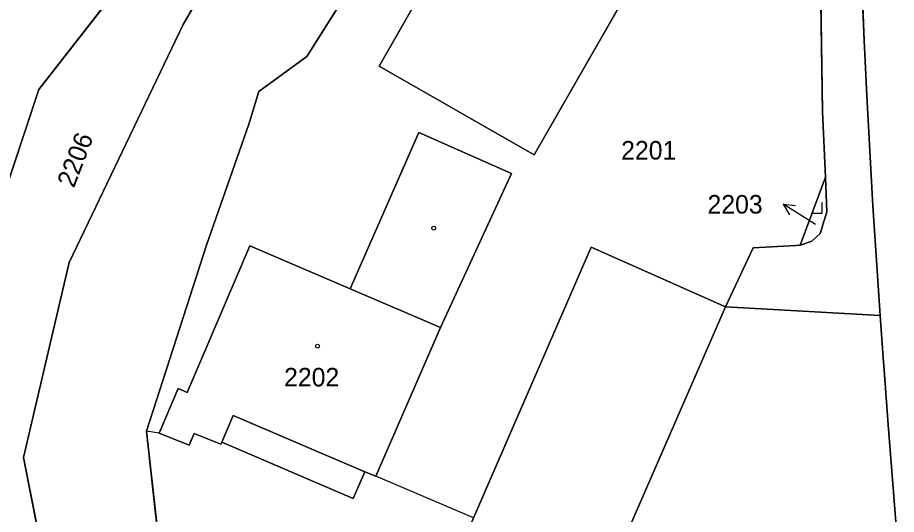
# Model space of a CAD drawing. Extents: x -689422 to -685210, y -987725 to -982160.
# Drawn here: x -686804.7 to -686724.1, y -984992.5 to -984946.9 of the extents above; entities that cross this region are included whole.
import ezdxf

# ---------------------------------------------------------------- set-up
doc = ezdxf.new("R2010")
doc.units = 0
for name, color, linetype in [('KN_Budovy', 7, 'Continuous'), ('KN_Hranice_parcel', 7, 'Continuous'), ('KN_Hranice_parcel_vnitrni_kresba', 7, 'Continuous'), ('KN_Parcelni cisla', 7, 'Continuous'), ('KN_Parcelni cisla_sipky', 7, 'Continuous'), ('KN_Polygon parcely', 7, 'Continuous'), ('KN_POZEMKY_OSTATNI PLOCHA', 7, 'Continuous'), ('KN_POZEMKY_VODNI_PLOCHA', 7, 'Continuous'), ('KN_POZEMKY_ZASTAVENA PLOCHA', 7, 'Continuous'), ('KN_VYUZITI_07_vodni plocha_tok prirozeny', 7, 'Continuous'), ('KN_VYUZITI_12_zastavena plocha_spolecny dvur', 7, 'Continuous'), ('KN_VYUZITI_16_ostatni plocha_silnice', 7, 'Continuous'), ('KN_VYUZITI_17_ostatni plocha_ostatni komunikace', 7, 'Continuous'), ('KN_VYUZITI_20_ostatni plocha_sportoviste', 7, 'Continuous'), ('KN_VYUZITI_23_ostatni plocha_manipulacni plocha', 7, 'Continuous'), ('KN_VYUZITI_26_ostatni plocha_jina plocha', 7, 'Continuous'), ('KN_Věcná břemena k části', 7, 'Continuous'), ('KN_Značky budov', 7, 'Continuous'), ('KN_Značky kultur', 7, 'Continuous')]:
    doc.layers.add(name, color=color, linetype=linetype)

msp = doc.modelspace()

# ---------------------------------------------------------------- linework, layer by layer
at = {"layer": 'KN_Budovy'}
for points in [[(-686789.16, -984981.28), (-686789.99, -984980.93), (-686791.73, -984985.03), (-686788.98, -984986.11), (-686788.53, -984985.05), (-686786.07, -984986.03), (-686785.99, -984985.85), (-686784.94, -984983.4), (-686772.88, -984988.56), (-686771.87, -984988.96), (-686765.93, -984975.32), (-686774.21, -984971.77), (-686783.4, -984967.83)], [(-686761.23, -985022.69), (-686758.97, -985017.5), (-686757.11, -985013.22), (-686739.78, -984973.42), (-686752.1, -984967.95), (-686776.1, -985023.23), (-686763.8, -985028.59)]]:
    msp.add_lwpolyline(points, close=True, dxfattribs=at)
at = {"layer": 'KN_Hranice_parcel'}
msp.add_line((-686732.93, -984967.76), (-686730.61, -984961.52), dxfattribs=at)
for points in [[(-686790.46, -985012.63), (-686791.47, -985012.18), (-686790.17, -985009.25), (-686792.9, -984984.85), (-686787.39, -984967.77), (-686783.5, -984956.67), (-686782.6, -984953.65), (-686778.19, -984950.43), (-686765.85, -984930.88), (-686763.04, -984931.29), (-686761.03, -984929.74), (-686756.28, -984922.12), (-686747.17, -984901.78), (-686740.05, -984884.37)], [(-686725.59, -984974.22), (-686725.93, -984969.18), (-686726.25, -984964.14), (-686726.55, -984959.09), (-686726.81, -984954.03), (-686727.05, -984948.97), (-686727.26, -984943.89), (-686727.43, -984938.81), (-686727.55, -984933.72), (-686727.64, -984928.62), (-686727.68, -984923.52), (-686727.68, -984918.41), (-686727.62, -984913.29), (-686727.51, -984908.17), (-686727.34, -984903.05), (-686727.11, -984897.91), (-686726.88, -984894), (-686726.81, -984892.78), (-686726.74, -984891.78)], [(-686809.99, -984980.52), (-686809.05, -984972.34), (-686802.76, -984953.46), (-686754.87, -984892)], [(-686753.05, -984894.23), (-686765.85, -984918.32), (-686771.86, -984925.28), (-686778.52, -984930.48), (-686781.77, -984934.12), (-686789.54, -984947.52), (-686799.98, -984969.35), (-686804.17, -984987.24), (-686796.53, -985026.35)], [(-686730.61, -984961.52), (-686730.87, -984955.53), (-686731.7, -984901.85)], [(-686734.81, -984920.12), (-686757.32, -984959.46), (-686771.55, -984951.34), (-686749.09, -984911.98), (-686734.81, -984920.12)], [(-686771.87, -984988.96), (-686772.88, -984988.56), (-686773.93, -984991.01), (-686785.99, -984985.85), (-686786.07, -984986.03), (-686788.53, -984985.05), (-686788.98, -984986.11), (-686791.73, -984985.03), (-686789.99, -984980.93), (-686789.16, -984981.28), (-686783.4, -984967.83), (-686774.21, -984971.77), (-686767.91, -984957.43), (-686759.41, -984961.19), (-686765.93, -984975.32), (-686771.87, -984988.96)], [(-686732.93, -984967.76), (-686731.87, -984967.41), (-686731.1, -984966.68), (-686730.48, -984964.71), (-686730.61, -984961.52)], [(-686761.23, -985022.69), (-686758.97, -985017.5), (-686751.8, -985020.62), (-686748.99, -985014.15), (-686751.56, -985013.03), (-686752.51, -985015.22), (-686757.11, -985013.22), (-686739.78, -984973.42), (-686752.1, -984967.95), (-686776.1, -985023.23)], [(-686725.59, -984974.22), (-686739.78, -984973.42), (-686737.23, -984968.01), (-686733.34, -984967.79), (-686732.93, -984967.76)], [(-686724.1, -984993.95), (-686724.47, -984989.27), (-686724.86, -984984.26), (-686725.23, -984979.24), (-686725.31, -984978.1), (-686725.59, -984974.22)]]:
    msp.add_lwpolyline(points, dxfattribs=at)
at = {"layer": 'KN_Hranice_parcel_vnitrni_kresba'}
for p, q in [((-686774.21, -984971.77), (-686765.93, -984975.32)), ((-686784.94, -984983.4), (-686785.99, -984985.85)), ((-686772.88, -984988.56), (-686784.94, -984983.4))]:
    msp.add_line(p, q, dxfattribs=at)
at = {"layer": 'KN_Parcelni cisla_sipky'}
for p, q in [((-686731.94, -984965.6), (-686734.485, -984964.01)), ((-686734.485, -984964.01), (-686733.37, -984964.116)), ((-686734.485, -984964.01), (-686733.901, -984964.965)), ((-686731.53, -984965.86), (-686731.94, -984965.6))]:
    msp.add_line(p, q, dxfattribs=at)
at = {"layer": 'KN_Polygon parcely'}
for points in [[(-686805.11, -984877.94), (-686817.43, -984896.16), (-686829.73, -984910.39), (-686852.32, -984937.69), (-686862.3, -984952.21), (-686856.22, -984956.7), (-686838.72, -984953.2), (-686823.95, -984962.15), (-686812.4, -984975.26), (-686809.99, -984980.52), (-686809.05, -984972.34), (-686802.76, -984953.46), (-686754.87, -984892), (-686756.71, -984889.74), (-686765.65, -984874.39)], [(-686790.17, -985009.25), (-686792.9, -984984.85), (-686787.39, -984967.77), (-686783.5, -984956.67), (-686782.6, -984953.65), (-686778.19, -984950.43), (-686765.85, -984930.88), (-686763.04, -984931.29), (-686761.03, -984929.74), (-686756.28, -984922.12), (-686747.17, -984901.78), (-686740.05, -984884.37), (-686738.1, -984879.59)], [(-686747.01, -984880), (-686748.48, -984883.06), (-686753.05, -984894.23), (-686765.85, -984918.32), (-686771.86, -984925.28), (-686778.52, -984930.48), (-686781.77, -984934.12), (-686789.54, -984947.52), (-686799.98, -984969.35), (-686804.17, -984987.24), (-686796.53, -985026.35)], [(-686724.1, -984993.95), (-686724.47, -984989.27), (-686724.86, -984984.26), (-686725.23, -984979.24), (-686725.31, -984978.1), (-686725.59, -984974.22), (-686739.78, -984973.42), (-686737.23, -984968.01), (-686733.34, -984967.79), (-686732.93, -984967.76), (-686730.61, -984961.52), (-686730.87, -984955.53), (-686731.7, -984901.85)], [(-686731.7, -984901.85), (-686730.87, -984955.53), (-686730.61, -984961.52), (-686730.48, -984964.71), (-686731.1, -984966.68), (-686731.87, -984967.41), (-686732.93, -984967.76), (-686733.34, -984967.79), (-686737.23, -984968.01), (-686739.78, -984973.42), (-686725.59, -984974.22), (-686725.93, -984969.18), (-686726.25, -984964.14), (-686726.55, -984959.09), (-686726.81, -984954.03), (-686727.05, -984948.97), (-686727.26, -984943.89)], [(-686765.85, -984930.88), (-686778.19, -984950.43), (-686782.6, -984953.65), (-686783.5, -984956.67), (-686787.39, -984967.77)], [(-686727.26, -984943.89), (-686727.05, -984948.97), (-686726.81, -984954.03), (-686726.55, -984959.09), (-686726.25, -984964.14), (-686725.93, -984969.18), (-686725.59, -984974.22), (-686725.31, -984978.1), (-686725.23, -984979.24), (-686724.86, -984984.26), (-686724.47, -984989.27), (-686724.1, -984993.95)], [(-686787.39, -984967.77), (-686792.9, -984984.85), (-686790.17, -985009.25)], [(-686776.1, -985023.23), (-686752.1, -984967.95), (-686739.78, -984973.42), (-686757.11, -985013.22)]]:
    msp.add_lwpolyline(points, dxfattribs=at)
for points in [[(-686754.87, -984892), (-686802.76, -984953.46), (-686809.05, -984972.34), (-686809.99, -984980.52), (-686809.01, -984987.02), (-686807.4, -985034.48), (-686808.55, -985040.74), (-686810.65, -985047.43), (-686800.41, -985053.96), (-686805.9, -985068.45), (-686808.14, -985074.38), (-686804.33, -985076.14), (-686801.85, -985069.64), (-686793.87, -985048.71), (-686796.53, -985026.35), (-686804.17, -984987.24), (-686799.98, -984969.35), (-686789.54, -984947.52), (-686781.77, -984934.12), (-686778.52, -984930.48), (-686771.86, -984925.28), (-686765.85, -984918.32), (-686753.05, -984894.23)], [(-686734.81, -984920.12), (-686757.32, -984959.46), (-686771.55, -984951.34), (-686749.09, -984911.98)], [(-686734.81, -984920.12), (-686749.09, -984911.98), (-686771.55, -984951.34), (-686757.32, -984959.46)], [(-686771.87, -984988.96), (-686772.88, -984988.56), (-686773.93, -984991.01), (-686785.99, -984985.85), (-686786.07, -984986.03), (-686788.53, -984985.05), (-686788.98, -984986.11), (-686791.73, -984985.03), (-686789.99, -984980.93), (-686789.16, -984981.28), (-686783.4, -984967.83), (-686774.21, -984971.77), (-686767.91, -984957.43), (-686759.41, -984961.19), (-686765.93, -984975.32)], [(-686771.87, -984988.96), (-686765.93, -984975.32), (-686759.41, -984961.19), (-686767.91, -984957.43), (-686774.21, -984971.77), (-686783.4, -984967.83), (-686789.16, -984981.28), (-686789.99, -984980.93), (-686791.73, -984985.03), (-686788.98, -984986.11), (-686788.53, -984985.05), (-686786.07, -984986.03), (-686785.99, -984985.85), (-686773.93, -984991.01), (-686772.88, -984988.56)], [(-686731.1, -984966.68), (-686730.48, -984964.71), (-686730.61, -984961.52), (-686732.93, -984967.76), (-686731.87, -984967.41)], [(-686751.8, -985020.62), (-686748.99, -985014.15), (-686751.56, -985013.03), (-686752.51, -985015.22), (-686757.11, -985013.22), (-686739.78, -984973.42), (-686752.1, -984967.95), (-686776.1, -985023.23), (-686763.8, -985028.59), (-686761.23, -985022.69), (-686758.97, -985017.5)]]:
    msp.add_lwpolyline(points, close=True, dxfattribs=at)
at = {"layer": 'KN_POZEMKY_OSTATNI PLOCHA'}
for p, q in [((-686802.76, -984953.46), (-686754.87, -984892)), ((-686754.87, -984892), (-686802.76, -984953.46)), ((-686730.87, -984955.53), (-686731.7, -984901.85)), ((-686731.7, -984901.85), (-686730.87, -984955.53)), ((-686771.55, -984951.34), (-686749.09, -984911.98)), ((-686749.09, -984911.98), (-686771.55, -984951.34)), ((-686734.81, -984920.12), (-686757.32, -984959.46)), ((-686757.32, -984959.46), (-686734.81, -984920.12)), ((-686778.19, -984950.43), (-686765.85, -984930.88)), ((-686781.77, -984934.12), (-686789.54, -984947.52)), ((-686727.05, -984948.97), (-686727.26, -984943.89)), ((-686727.26, -984943.89), (-686727.05, -984948.97)), ((-686789.54, -984947.52), (-686799.98, -984969.35)), ((-686726.81, -984954.03), (-686727.05, -984948.97)), ((-686727.05, -984948.97), (-686726.81, -984954.03)), ((-686782.6, -984953.65), (-686778.19, -984950.43)), ((-686757.32, -984959.46), (-686771.55, -984951.34)), ((-686771.55, -984951.34), (-686757.32, -984959.46)), ((-686809.05, -984972.34), (-686802.76, -984953.46)), ((-686802.76, -984953.46), (-686809.05, -984972.34)), ((-686783.5, -984956.67), (-686782.6, -984953.65)), ((-686726.55, -984959.09), (-686726.81, -984954.03)), ((-686726.81, -984954.03), (-686726.55, -984959.09)), ((-686730.61, -984961.52), (-686730.87, -984955.53)), ((-686730.87, -984955.53), (-686730.61, -984961.52)), ((-686787.39, -984967.77), (-686783.5, -984956.67)), ((-686767.91, -984957.43), (-686774.21, -984971.77)), ((-686759.41, -984961.19), (-686767.91, -984957.43)), ((-686726.25, -984964.14), (-686726.55, -984959.09)), ((-686726.55, -984959.09), (-686726.25, -984964.14)), ((-686765.93, -984975.32), (-686759.41, -984961.19)), ((-686730.61, -984961.52), (-686732.93, -984967.76)), ((-686730.48, -984964.71), (-686730.61, -984961.52)), ((-686725.93, -984969.18), (-686726.25, -984964.14)), ((-686726.25, -984964.14), (-686725.93, -984969.18)), ((-686731.1, -984966.68), (-686730.48, -984964.71)), ((-686731.87, -984967.41), (-686731.1, -984966.68)), ((-686732.93, -984967.76), (-686731.87, -984967.41)), ((-686792.9, -984984.85), (-686787.39, -984967.77)), ((-686783.4, -984967.83), (-686789.16, -984981.28)), ((-686774.21, -984971.77), (-686783.4, -984967.83)), ((-686752.1, -984967.95), (-686776.1, -985023.23)), ((-686739.78, -984973.42), (-686752.1, -984967.95)), ((-686739.78, -984973.42), (-686737.23, -984968.01)), ((-686737.23, -984968.01), (-686739.78, -984973.42)), ((-686737.23, -984968.01), (-686733.34, -984967.79)), ((-686733.34, -984967.79), (-686737.23, -984968.01)), ((-686733.34, -984967.79), (-686732.93, -984967.76)), ((-686732.93, -984967.76), (-686733.34, -984967.79)), ((-686725.59, -984974.22), (-686725.93, -984969.18)), ((-686725.93, -984969.18), (-686725.59, -984974.22)), ((-686799.98, -984969.35), (-686804.17, -984987.24)), ((-686757.11, -985013.22), (-686739.78, -984973.42)), ((-686725.59, -984974.22), (-686739.78, -984973.42)), ((-686739.78, -984973.42), (-686725.59, -984974.22)), ((-686725.31, -984978.1), (-686725.59, -984974.22)), ((-686725.59, -984974.22), (-686725.31, -984978.1)), ((-686771.87, -984988.96), (-686765.93, -984975.32)), ((-686725.23, -984979.24), (-686725.31, -984978.1)), ((-686725.31, -984978.1), (-686725.23, -984979.24)), ((-686724.86, -984984.26), (-686725.23, -984979.24)), ((-686725.23, -984979.24), (-686724.86, -984984.26)), ((-686789.99, -984980.93), (-686791.73, -984985.03)), ((-686789.16, -984981.28), (-686789.99, -984980.93)), ((-686724.47, -984989.27), (-686724.86, -984984.26)), ((-686724.86, -984984.26), (-686724.47, -984989.27)), ((-686790.17, -985009.25), (-686792.9, -984984.85)), ((-686791.73, -984985.03), (-686788.98, -984986.11)), ((-686788.98, -984986.11), (-686788.53, -984985.05)), ((-686788.53, -984985.05), (-686786.07, -984986.03)), ((-686786.07, -984986.03), (-686785.99, -984985.85)), ((-686785.99, -984985.85), (-686773.93, -984991.01)), ((-686804.17, -984987.24), (-686796.53, -985026.35)), ((-686773.93, -984991.01), (-686772.88, -984988.56)), ((-686772.88, -984988.56), (-686771.87, -984988.96)), ((-686724.1, -984993.95), (-686724.47, -984989.27)), ((-686724.47, -984989.27), (-686724.1, -984993.95))]:
    msp.add_line(p, q, dxfattribs=at)
at = {"layer": 'KN_POZEMKY_VODNI_PLOCHA'}
for p, q in [((-686765.85, -984930.88), (-686778.19, -984950.43)), ((-686789.54, -984947.52), (-686781.77, -984934.12)), ((-686799.98, -984969.35), (-686789.54, -984947.52)), ((-686778.19, -984950.43), (-686782.6, -984953.65)), ((-686782.6, -984953.65), (-686783.5, -984956.67)), ((-686783.5, -984956.67), (-686787.39, -984967.77)), ((-686787.39, -984967.77), (-686792.9, -984984.85)), ((-686804.17, -984987.24), (-686799.98, -984969.35)), ((-686792.9, -984984.85), (-686790.17, -985009.25)), ((-686796.53, -985026.35), (-686804.17, -984987.24))]:
    msp.add_line(p, q, dxfattribs=at)
at = {"layer": 'KN_POZEMKY_ZASTAVENA PLOCHA'}
for p, q in [((-686774.21, -984971.77), (-686767.91, -984957.43)), ((-686767.91, -984957.43), (-686759.41, -984961.19)), ((-686759.41, -984961.19), (-686765.93, -984975.32)), ((-686732.93, -984967.76), (-686730.61, -984961.52)), ((-686730.61, -984961.52), (-686730.48, -984964.71)), ((-686730.48, -984964.71), (-686731.1, -984966.68)), ((-686731.1, -984966.68), (-686731.87, -984967.41)), ((-686731.87, -984967.41), (-686732.93, -984967.76)), ((-686789.16, -984981.28), (-686783.4, -984967.83)), ((-686783.4, -984967.83), (-686774.21, -984971.77)), ((-686776.1, -985023.23), (-686752.1, -984967.95)), ((-686752.1, -984967.95), (-686739.78, -984973.42)), ((-686739.78, -984973.42), (-686757.11, -985013.22)), ((-686765.93, -984975.32), (-686771.87, -984988.96)), ((-686791.73, -984985.03), (-686789.99, -984980.93)), ((-686789.99, -984980.93), (-686789.16, -984981.28)), ((-686788.98, -984986.11), (-686791.73, -984985.03)), ((-686788.53, -984985.05), (-686788.98, -984986.11)), ((-686786.07, -984986.03), (-686788.53, -984985.05)), ((-686785.99, -984985.85), (-686786.07, -984986.03)), ((-686773.93, -984991.01), (-686785.99, -984985.85)), ((-686772.88, -984988.56), (-686773.93, -984991.01)), ((-686771.87, -984988.96), (-686772.88, -984988.56))]:
    msp.add_line(p, q, dxfattribs=at)
at = {"layer": 'KN_VYUZITI_07_vodni plocha_tok prirozeny'}
for p, q in [((-686765.85, -984930.88), (-686778.19, -984950.43)), ((-686789.54, -984947.52), (-686781.77, -984934.12)), ((-686799.98, -984969.35), (-686789.54, -984947.52)), ((-686778.19, -984950.43), (-686782.6, -984953.65)), ((-686782.6, -984953.65), (-686783.5, -984956.67)), ((-686783.5, -984956.67), (-686787.39, -984967.77)), ((-686787.39, -984967.77), (-686792.9, -984984.85)), ((-686804.17, -984987.24), (-686799.98, -984969.35)), ((-686792.9, -984984.85), (-686790.17, -985009.25)), ((-686796.53, -985026.35), (-686804.17, -984987.24))]:
    msp.add_line(p, q, dxfattribs=at)
at = {"layer": 'KN_VYUZITI_12_zastavena plocha_spolecny dvur'}
for p, q in [((-686732.93, -984967.76), (-686730.61, -984961.52)), ((-686730.61, -984961.52), (-686730.48, -984964.71)), ((-686730.48, -984964.71), (-686731.1, -984966.68)), ((-686731.1, -984966.68), (-686731.87, -984967.41)), ((-686731.87, -984967.41), (-686732.93, -984967.76))]:
    msp.add_line(p, q, dxfattribs=at)
at = {"layer": 'KN_VYUZITI_16_ostatni plocha_silnice'}
for p, q in [((-686727.05, -984948.97), (-686727.26, -984943.89)), ((-686726.81, -984954.03), (-686727.05, -984948.97)), ((-686726.55, -984959.09), (-686726.81, -984954.03)), ((-686726.25, -984964.14), (-686726.55, -984959.09)), ((-686725.93, -984969.18), (-686726.25, -984964.14)), ((-686725.59, -984974.22), (-686725.93, -984969.18)), ((-686725.31, -984978.1), (-686725.59, -984974.22)), ((-686725.23, -984979.24), (-686725.31, -984978.1)), ((-686724.86, -984984.26), (-686725.23, -984979.24)), ((-686724.47, -984989.27), (-686724.86, -984984.26)), ((-686724.1, -984993.95), (-686724.47, -984989.27))]:
    msp.add_line(p, q, dxfattribs=at)
at = {"layer": 'KN_VYUZITI_17_ostatni plocha_ostatni komunikace'}
for p, q in [((-686802.76, -984953.46), (-686754.87, -984892)), ((-686730.87, -984955.53), (-686731.7, -984901.85)), ((-686781.77, -984934.12), (-686789.54, -984947.52)), ((-686727.26, -984943.89), (-686727.05, -984948.97)), ((-686789.54, -984947.52), (-686799.98, -984969.35)), ((-686727.05, -984948.97), (-686726.81, -984954.03)), ((-686809.05, -984972.34), (-686802.76, -984953.46)), ((-686726.81, -984954.03), (-686726.55, -984959.09)), ((-686730.61, -984961.52), (-686730.87, -984955.53)), ((-686726.55, -984959.09), (-686726.25, -984964.14)), ((-686730.48, -984964.71), (-686730.61, -984961.52)), ((-686726.25, -984964.14), (-686725.93, -984969.18)), ((-686731.1, -984966.68), (-686730.48, -984964.71)), ((-686731.87, -984967.41), (-686731.1, -984966.68)), ((-686732.93, -984967.76), (-686731.87, -984967.41)), ((-686739.78, -984973.42), (-686737.23, -984968.01)), ((-686737.23, -984968.01), (-686733.34, -984967.79)), ((-686733.34, -984967.79), (-686732.93, -984967.76)), ((-686725.93, -984969.18), (-686725.59, -984974.22)), ((-686799.98, -984969.35), (-686804.17, -984987.24)), ((-686725.59, -984974.22), (-686739.78, -984973.42)), ((-686804.17, -984987.24), (-686796.53, -985026.35))]:
    msp.add_line(p, q, dxfattribs=at)
at = {"layer": 'KN_VYUZITI_20_ostatni plocha_sportoviste'}
for p, q in [((-686754.87, -984892), (-686802.76, -984953.46)), ((-686802.76, -984953.46), (-686809.05, -984972.34))]:
    msp.add_line(p, q, dxfattribs=at)
at = {"layer": 'KN_VYUZITI_23_ostatni plocha_manipulacni plocha'}
for p, q in [((-686731.7, -984901.85), (-686730.87, -984955.53)), ((-686749.09, -984911.98), (-686771.55, -984951.34)), ((-686757.32, -984959.46), (-686734.81, -984920.12)), ((-686778.19, -984950.43), (-686765.85, -984930.88)), ((-686782.6, -984953.65), (-686778.19, -984950.43)), ((-686771.55, -984951.34), (-686757.32, -984959.46)), ((-686783.5, -984956.67), (-686782.6, -984953.65)), ((-686730.87, -984955.53), (-686730.61, -984961.52)), ((-686787.39, -984967.77), (-686783.5, -984956.67)), ((-686767.91, -984957.43), (-686774.21, -984971.77)), ((-686759.41, -984961.19), (-686767.91, -984957.43)), ((-686765.93, -984975.32), (-686759.41, -984961.19)), ((-686730.61, -984961.52), (-686732.93, -984967.76)), ((-686792.9, -984984.85), (-686787.39, -984967.77)), ((-686783.4, -984967.83), (-686789.16, -984981.28)), ((-686774.21, -984971.77), (-686783.4, -984967.83)), ((-686752.1, -984967.95), (-686776.1, -985023.23)), ((-686739.78, -984973.42), (-686752.1, -984967.95)), ((-686737.23, -984968.01), (-686739.78, -984973.42)), ((-686733.34, -984967.79), (-686737.23, -984968.01)), ((-686732.93, -984967.76), (-686733.34, -984967.79)), ((-686757.11, -985013.22), (-686739.78, -984973.42)), ((-686739.78, -984973.42), (-686725.59, -984974.22)), ((-686725.59, -984974.22), (-686725.31, -984978.1)), ((-686771.87, -984988.96), (-686765.93, -984975.32)), ((-686725.31, -984978.1), (-686725.23, -984979.24)), ((-686725.23, -984979.24), (-686724.86, -984984.26)), ((-686789.99, -984980.93), (-686791.73, -984985.03)), ((-686789.16, -984981.28), (-686789.99, -984980.93)), ((-686724.86, -984984.26), (-686724.47, -984989.27)), ((-686790.17, -985009.25), (-686792.9, -984984.85)), ((-686791.73, -984985.03), (-686788.98, -984986.11)), ((-686788.98, -984986.11), (-686788.53, -984985.05)), ((-686788.53, -984985.05), (-686786.07, -984986.03)), ((-686786.07, -984986.03), (-686785.99, -984985.85)), ((-686785.99, -984985.85), (-686773.93, -984991.01)), ((-686773.93, -984991.01), (-686772.88, -984988.56)), ((-686772.88, -984988.56), (-686771.87, -984988.96)), ((-686724.47, -984989.27), (-686724.1, -984993.95))]:
    msp.add_line(p, q, dxfattribs=at)
at = {"layer": 'KN_VYUZITI_26_ostatni plocha_jina plocha'}
for p, q in [((-686771.55, -984951.34), (-686749.09, -984911.98)), ((-686734.81, -984920.12), (-686757.32, -984959.46)), ((-686757.32, -984959.46), (-686771.55, -984951.34))]:
    msp.add_line(p, q, dxfattribs=at)
at = {"layer": 'KN_Věcná břemena k části'}
msp.add_lwpolyline([(-686762.89, -984992.8), (-686771.87, -984988.96), (-686772.88, -984988.56), (-686773.93, -984991.01), (-686785.99, -984985.85), (-686786.07, -984986.03), (-686788.53, -984985.05), (-686788.98, -984986.11), (-686791.73, -984985.03), (-686792.9, -984984.85), (-686790.17, -985009.25)], dxfattribs=at)
at = {"layer": 'KN_Značky budov'}
for centre in [(-686766.547, -984966.199), (-686777.207, -984977.029)]:
    msp.add_circle(centre, 0.175, dxfattribs=at)
at = {"layer": 'KN_Značky kultur'}
for p, q in [((-686730.92, -984964.84), (-686730.92, -984963.84)), ((-686731.921, -984964.84), (-686730.92, -984964.84))]:
    msp.add_line(p, q, dxfattribs=at)

# ---------------------------------------------------------------- texts
at = {"layer": 'KN_Parcelni cisla'}
msp.add_text('2206', height=1.7, rotation=69, dxfattribs=at).set_placement((-686799.556, -984962.584))
for s, p in [('2201', (-686749.35, -984959.9)), ('2203', (-686741.428, -984964.86)), ('2202', (-686780.27, -984980.73))]:
    msp.add_text(s, height=1.7, dxfattribs=at).set_placement(p)

doc.saveas('drawing.dxf')
